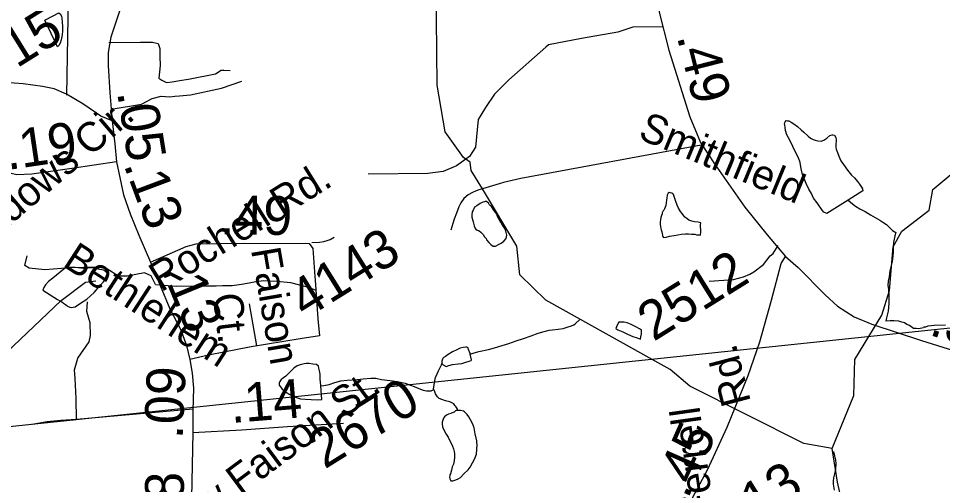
# Model space of a CAD drawing. Extents: x 2001466 to 31450019, y -30647475 to 847247.
# Drawn here: x 2150565 to 2156522, y 735833 to 738837 of the extents above; entities that cross this region are included whole.
import ezdxf

# ---------------------------------------------------------------- set-up
doc = ezdxf.new("R2010")
doc.units = 0
for name, color, linetype in [('Exist Hydrographic Creek Single Shore', 7, 'Continuous'), ('Exist Hydrographic Misc Water Feature', 7, 'Continuous'), ('Exist Road Non-System Type 51', 7, 'Continuous'), ('Exist Road Non-System Type 51 Label', 7, 'Continuous'), ('Exist Road Secondary Mileage Hundredths English Label', 7, 'Continuous'), ('Exist Road Secondary Type 51 Attributed', 7, 'Continuous'), ('Exist Road Secondary Type 51 Label', 7, 'Continuous'), ('Exist Road Secondary Type 51 Number Label', 7, 'Continuous'), ('Exist Utilities Electrical Transmission Line', 7, 'Continuous')]:
    doc.layers.add(name, color=color, linetype=linetype)

msp = doc.modelspace()

# ---------------------------------------------------------------- linework, layer by layer
at = {"layer": 'Exist Hydrographic Creek Single Shore'}
msp.add_line((2153449.2, 737929.8), (2153434.2, 737940.6), dxfattribs=at)
for points in [[(2153434.2, 737940.6), (2153316.3, 738107), (2153265.3, 738406.5), (2153251.4, 739697.2)], [(2153555.9, 737738.6), (2153484.3, 737857.6), (2153476.3, 737910.2), (2153449.2, 737929.8)], [(2154649.8, 736639.6), (2153964.3, 737021.1), (2153796.3, 737185.2), (2153778.3, 737369.2), (2153555.9, 737738.6)], [(2155810.2, 736064.7), (2155627.3, 736098), (2154892.1, 736467.3), (2154766.2, 736574.9), (2154649.8, 736639.6)], [(2156178.2, 734443.1), (2156152.2, 734492.9), (2155964.2, 735316.9), (2155845.2, 735847.4), (2155810.2, 736064.7)]]:
    msp.add_lwpolyline(points, dxfattribs=at)
at = {"layer": 'Exist Hydrographic Misc Water Feature'}
for points in [[(2150789.9, 738853.3), (2150825.5, 738873.9), (2150833.5, 738865.8), (2150841.7, 738851.9), (2150843.8, 738837.8), (2150846.1, 738813.9), (2150848.3, 738785.6), (2150848.3, 738758.1), (2150846.1, 738732), (2150840.7, 738699.6), (2150835, 738677.7), (2150824.5, 738661.8), (2150816.9, 738653.7), (2150735.7, 738825.4), (2150789.9, 738853.3)], [(2156046.7, 736786.5), (2156130.2, 736924.2), (2156179.3, 737083.9), (2156203.2, 737365.6), (2156260.2, 737466.1), (2156435.2, 737600.3), (2156459.1, 737734.3), (2156600.2, 737852.8), (2156690.2, 738202), (2156953.1, 738819.9)], [(2155914.7, 737664.8), (2155777.1, 737580.1), (2155757, 737588), (2155745, 737602), (2155713.2, 737647.9), (2155690.8, 737679.6), (2155676.7, 737707.7), (2155660.5, 737737.3), (2155642.2, 737773.3), (2155630.1, 737805.2), (2155619.9, 737831.1), (2155611.5, 737867.2), (2155603.7, 737909), (2155593.2, 737938.9), (2155583, 737958.8), (2155556.7, 738012.6), (2155537, 738052.5), (2155526.8, 738072.7), (2155518.4, 738086.6), (2155510.4, 738114.6), (2155506.5, 738134.2), (2155504.4, 738150.3), (2155504.2, 738156.5), (2155506.3, 738166.3), (2155507.7, 738170.5), (2155514.3, 738178.5), (2155521.9, 738176.5), (2155530.1, 738176.5), (2155546.3, 738168.8), (2155564.1, 738156.7), (2155586, 738140.9), (2155610, 738119), (2155628.3, 738103.2), (2155656.8, 738077.4), (2155670.9, 738065.5), (2155688.8, 738057.5), (2155700.5, 738051.8), (2155718.5, 738047.8), (2155738.6, 738046), (2155756.6, 738051.8), (2155776.5, 738064.2), (2155796.4, 738082.3), (2155810.8, 738086.2), (2155814.7, 738086.4), (2155822.5, 738084.4), (2155826.6, 738084.2), (2155834.6, 738070.4), (2155836.8, 738056.3), (2155836.6, 738042.5), (2155835, 738032.2), (2155834.8, 738020.5), (2155834.8, 738008.3), (2155837.2, 737994.5), (2155845, 737972.3), (2155853.2, 737948.3), (2155867.4, 737918.6), (2155883.4, 737894.7), (2155909.8, 737858.6), (2155935.9, 737827.1), (2155953.7, 737809), (2155974, 737785.2), (2155986.1, 737769.2), (2156000.2, 737749.2), (2156006.4, 737739.4), (2156008.6, 737725.3), (2155914.7, 737664.8)], [(2154963.7, 737519.4), (2154946.1, 737523.3), (2154922.3, 737525.3), (2154905.9, 737529.4), (2154886, 737537.3), (2154873.5, 737546.9), (2154859.9, 737557), (2154843.5, 737579), (2154833.5, 737592.6), (2154819.3, 737614.7), (2154811.3, 737632.5), (2154802.9, 737656.5), (2154797, 737676.5), (2154786.7, 737702.3), (2154783.3, 737706.6), (2154777.1, 737710.3), (2154767.3, 737712.2), (2154759.1, 737714.2), (2154752.9, 737710.3), (2154747, 737698.2), (2154744.9, 737680.3), (2154743.5, 737666.3), (2154741.2, 737648.4), (2154737.3, 737630.3), (2154729.3, 737610.4), (2154725.4, 737602.1), (2154721.5, 737596.2), (2154715.6, 737584.1), (2154713.7, 737577.9), (2154709.6, 737565.9), (2154705.5, 737554), (2154703.7, 737538), (2154702.3, 737526.1), (2154702.1, 737507.9), (2154706.2, 737484.1), (2154708.4, 737474.1), (2154712.3, 737462.1), (2154714.6, 737450), (2154716.4, 737438), (2154716.2, 737434.3), (2154722.6, 737426.1), (2154740.2, 737428.2), (2154762.8, 737432.6), (2154792.7, 737438.6), (2154816.7, 737442.7), (2154840.3, 737446.8), (2154864.5, 737448.9), (2154884.3, 737449.1), (2154904.4, 737447.2), (2154924.5, 737447.5), (2154936.6, 737443.2), (2154952.4, 737441.6), (2154962.3, 737439.7), (2154964.3, 737461.7), (2154962.1, 737507.5), (2154963.7, 737519.4)], [(2153664.3, 737538.3), (2153652, 737566.1), (2153649.7, 737576.2), (2153625.7, 737607.8), (2153613.8, 737623.8), (2153605.4, 737632), (2153599.7, 737637.7), (2153595.8, 737645.5), (2153581.4, 737657.9), (2153573.7, 737657.4), (2153569.6, 737655.6), (2153559.7, 737653.4), (2153541.7, 737643.7), (2153519.5, 737629.1), (2153505.6, 737619.5), (2153500.2, 737609.4), (2153495.7, 737601.1), (2153489.8, 737591), (2153487.7, 737571.1), (2153488.1, 737555.2), (2153492.2, 737541.2), (2153496.3, 737525.1), (2153502.5, 737501.1), (2153506.2, 737487.1), (2153514.6, 737479.4), (2153523, 737473.3), (2153534.7, 737467.4), (2153544.9, 737459.4), (2153560.5, 737443.6), (2153568.9, 737429.8), (2153579.2, 737417.7), (2153582.9, 737409.8), (2153597, 737391.9), (2153609.3, 737379.9), (2153625.1, 737370.2), (2153641.3, 737370.2), (2153663.3, 737382.3), (2153677.2, 737388.3), (2153693.2, 737400.5), (2153709, 737418.3), (2153712.7, 737440.5), (2153706.7, 737466.5), (2153700.4, 737482.5), (2153686.2, 737504.5), (2153674.3, 737524.2), (2153668.2, 737534.1), (2153664.3, 737538.3)], [(2155914.7, 737664.8), (2155941, 737643), (2155960.9, 737627), (2155989.4, 737609.3), (2156023.4, 737591.6), (2156057.4, 737571.8), (2156087.2, 737553.9), (2156117.3, 737536), (2156143.2, 737520.3), (2156160, 737508.5), (2156173.7, 737496.3), (2156181.7, 737486.5), (2156189.7, 737480.4), (2156200, 737470.7), (2156220.3, 737456.7)], [(2156220.3, 737456.7), (2156213.9, 737436.6), (2156206.1, 737392.8), (2156204.3, 737366.7), (2156204.7, 737332.5), (2156202.6, 737304.9), (2156196.9, 737270.5), (2156191.1, 737244.5), (2156182.9, 737210.5), (2156177.4, 737172.4), (2156171.7, 737144.5), (2156169.4, 737116.4), (2156173.9, 737092.6), (2156176, 737046.4), (2156176.6, 737000.5), (2156170.8, 736950.7), (2156161.2, 736908.3), (2156155.5, 736886.5)], [(2150816.1, 737026), (2150831.9, 737016.2), (2150844, 737010.3), (2150856.3, 737002.4), (2150868.4, 736992.5), (2150876.2, 736986.5), (2150882.3, 736982.3), (2150896.3, 736976.5), (2150906.1, 736974.6), (2150930.1, 736978.7), (2150966.2, 737000.8), (2151005.8, 737027.3), (2151053.6, 737071.6), (2151089.4, 737113.6), (2151113.4, 737139.6), (2151129.4, 737161.9), (2151137, 737173.8), (2151139.1, 737184), (2151139.1, 737192.1), (2151131.1, 737201.8), (2151114.7, 737213.7), (2151090.7, 737219.7), (2151057, 737227.2), (2151026.7, 737229.3), (2150998.8, 737225.1), (2150966.8, 737227.1), (2150930.9, 737230.9), (2150891, 737232.5), (2150868.8, 737230.5), (2150833.1, 737202.3), (2150787.2, 737163.8), (2150759.3, 737141.6), (2150739.4, 737119.5), (2150729.6, 737103.5), (2150722, 737085.7), (2150816.1, 737026)], [(2149735.1, 736123.9), (2149811.4, 736223.5), (2149961.3, 736322.2), (2150285.2, 736407.4), (2150368.3, 736468), (2150442.3, 736643.7), (2150840.3, 737019.4), (2150997.2, 737137.5), (2151064.2, 737146)], [(2153477.3, 736673.3), (2153497, 736679.3), (2153533.1, 736689.6), (2153595.2, 736702.2), (2153632.9, 736714.3), (2153682.7, 736728.2), (2153726.8, 736742.7), (2153774.6, 736759), (2153820.3, 736773.2), (2153870.6, 736791.5), (2153916.1, 736807.8), (2153954.2, 736819.9), (2153986.2, 736828), (2154008.4, 736830.3), (2154043.8, 736834.7), (2154076, 736838.7), (2154107.8, 736848.9), (2154130.2, 736854.9), (2154146, 736863.1), (2154155.8, 736871.3), (2154181.8, 736895.3)], [(2154582.1, 736827.5), (2154568, 736837.3), (2154544, 736849.5), (2154509.5, 736867.3), (2154488, 736875), (2154469.9, 736879), (2154459.7, 736878.9), (2154443.5, 736878.9), (2154435.9, 736878.8), (2154424, 736860.8), (2154416, 736838.4), (2154427.9, 736830.6), (2154462.1, 736816.9), (2154490.4, 736802.8), (2154526.5, 736787.3), (2154554.2, 736777.4), (2154574.5, 736769.5), (2154578, 736785.6), (2154582.3, 736803.6), (2154582.1, 736817.4), (2154582.1, 736827.5)], [(2156541.2, 736860.6), (2156469, 736858.5), (2156449.1, 736856.3), (2156427, 736853.9), (2156411.2, 736847.8), (2156400.9, 736848.2), (2156399.5, 736843.9), (2156367.5, 736835.7), (2156351.7, 736837.7), (2156335.3, 736839.4), (2156325.2, 736845.4), (2156309, 736857.6), (2156291.2, 736865.1), (2156277.3, 736875.4), (2156259.2, 736879.3), (2156241, 736884.9), (2156209.4, 736888.9), (2156185, 736888.5), (2156155.5, 736886.5)], [(2155810.2, 736064.7), (2155950.2, 736406.3), (2155957.2, 736639.1), (2156046.7, 736786.5)], [(2153477.3, 736673.3), (2153477.1, 736677.4), (2153467, 736703.3), (2153463.1, 736713.2), (2153459, 736717.1), (2153454.7, 736719.3), (2153448.8, 736719), (2153431.1, 736717.2), (2153413.1, 736711), (2153391, 736701), (2153363.5, 736688.5), (2153335.4, 736670.5), (2153317.1, 736658.6), (2153303.6, 736648.5), (2153297.7, 736640.5), (2153293.6, 736628.5), (2153295.4, 736612.4)], [(2153295.4, 736612.4), (2153303.8, 736604.2), (2153321.8, 736594.2), (2153339.7, 736600.4), (2153363.3, 736606.6), (2153399.8, 736610.9), (2153423.6, 736612.9), (2153449.4, 736621.2), (2153469.7, 736627.5), (2153483.4, 736631.4), (2153485.5, 736635.6), (2153477.3, 736673.3)], [(2152514.8, 736470), (2152514.8, 736474.1), (2152510.3, 736511.7), (2152510, 736543.8), (2152506.2, 736565.9), (2152501.8, 736583.9), (2152500.2, 736596), (2152486.1, 736605.8), (2152462.1, 736609.5), (2152439.7, 736613.3), (2152419.6, 736613.4), (2152406.3, 736611.4), (2152382.1, 736604.9), (2152362, 736599), (2152340.3, 736582.9), (2152320.4, 736562.8), (2152304, 736546.6), (2152288.6, 736530.6), (2152274.6, 736520.6), (2152264.6, 736514.4), (2152258.4, 736510.4), (2152250.7, 736496.2), (2152246.8, 736486.2), (2152244.9, 736482.5), (2152246.6, 736472.5), (2152254.8, 736462.3), (2152264.8, 736446.6), (2152285.1, 736432.6), (2152309.3, 736414.8), (2152337.2, 736400.8), (2152383.3, 736385.3), (2152415.3, 736383.3), (2152451.2, 736381.5), (2152493.4, 736379.6), (2152521.3, 736381.9), (2152514.8, 736470)], [(2153242.7, 736446), (2153240.4, 736450), (2153242.5, 736460.2), (2153244.8, 736476.1), (2153246.2, 736490.1), (2153250.3, 736504.1), (2153254, 736522.1), (2153264, 736546.2), (2153273.7, 736566.2), (2153281.5, 736582.5), (2153291.5, 736604.5), (2153295.4, 736612.4)], [(2152514.8, 736470), (2152534.7, 736471.9), (2152568.5, 736478.2), (2152604.6, 736490.6), (2152642.3, 736500.7), (2152684.8, 736504.8), (2152748.3, 736509.4), (2152788.1, 736513.5), (2152836.5, 736517.6), (2152868.3, 736518), (2152906.2, 736510.3), (2152960.5, 736502.4), (2153006.3, 736496.7), (2153058.8, 736487.2), (2153092.4, 736473.2), (2153116.8, 736465.4), (2153146.7, 736451.6), (2153174.4, 736441.7), (2153194.5, 736437.8), (2153224.9, 736436.1), (2153242.7, 736446)], [(2153397.3, 736311), (2153393, 736323), (2153385.2, 736336.8), (2153378.9, 736343), (2153371.3, 736352.7), (2153362.9, 736356.8), (2153345, 736366.8), (2153318.8, 736372.4), (2153295, 736380.4), (2153276.9, 736388.5), (2153266.5, 736398.2), (2153263, 736404.4), (2153253, 736418.1), (2153246.6, 736436), (2153242.7, 736446)], [(2153397.3, 736311), (2153387.3, 736310.9), (2153381.5, 736307), (2153373.3, 736298.9), (2153361.6, 736294.9), (2153353.2, 736290.9), (2153337.2, 736286.9), (2153325.5, 736280.5), (2153311.6, 736268.4), (2153305.2, 736260.5), (2153299.9, 736248.3), (2153295.8, 736234.3), (2153295.8, 736224.5), (2153298.1, 736204.3), (2153309.8, 736180.7), (2153322.5, 736156.5), (2153334.4, 736138.8), (2153344.6, 736118.6), (2153354.5, 736098.9), (2153362.5, 736081), (2153368.8, 736063), (2153374.8, 736045.1), (2153376.6, 736031), (2153376.8, 736009.1), (2153373.3, 735984.9), (2153369, 735964.8), (2153361.4, 735946.9), (2153357.3, 735924.9), (2153349.3, 735902.9), (2153346, 735894.9), (2153345.8, 735888.9), (2153343.6, 735880.7), (2153345.8, 735869), (2153352, 735856.7), (2153365.5, 735857), (2153385.6, 735862.9), (2153400, 735869.3), (2153413.9, 735879), (2153435.4, 735901.3), (2153463.5, 735927.4), (2153477.3, 735945.6), (2153491.2, 735973.6), (2153505.2, 735995.7), (2153516.9, 736027.7), (2153520.8, 736061.9), (2153522.4, 736089.7), (2153520.5, 736103.8), (2153520.3, 736115.6), (2153509.9, 736159.7), (2153502.1, 736197.4), (2153495.7, 736215.4), (2153490, 736231.3), (2153479.3, 736249.6), (2153467.4, 736269.2), (2153457.4, 736283.3), (2153441.2, 736301.1), (2153433, 736305.2), (2153415.4, 736309.1), (2153397.3, 736311)], [(2155820, 736046.8), (2155819.8, 736040.8), (2155823.7, 736030.9), (2155826.2, 736016.7), (2155828.2, 736007), (2155830, 736002.7), (2155832.5, 735989), (2155834.8, 735968.8), (2155834.6, 735955), (2155832.5, 735943.2), (2155832.7, 735928.9), (2155826.8, 735911.2), (2155822.9, 735892.7), (2155819, 735877), (2155816.9, 735855), (2155816.9, 735834.7), (2155823.5, 735796.8)]]:
    msp.add_lwpolyline(points, dxfattribs=at)
at = {"layer": 'Exist Road Non-System Type 51'}
for p, q in [((2151689.3, 736319.2), (2150940.3, 736252.5)), ((2150919.9, 736246.8), (2150917.2, 736247.1)), ((2150919.9, 736246.8), (2150919.9, 736247.4))]:
    msp.add_line(p, q, dxfattribs=at)
for points in [[(2150877.9, 738343.3), (2150890.3, 739093.5), (2150893.5, 739163.7), (2150893.4, 739195.7), (2150892.3, 739210.7), (2150889, 739225.5), (2150876.5, 739261.4), (2150866.6, 739305.4)], [(2154714.9, 738782), (2154526.6, 738779.9), (2154429.1, 738748.9), (2154194.2, 738706.7), (2153981.4, 738666.8), (2153963.7, 738651.3), (2153726.6, 738440.7), (2153633.5, 738349.8), (2153575.9, 738263.3), (2153529.4, 738185.7), (2153511.7, 738008.3), (2153471.8, 737946.3), (2153449.2, 737929.8)], [(2151147.4, 738681.3), (2151352.3, 738684.8), (2151428.7, 738684.8), (2151466.9, 738676.1), (2151477.3, 738643.1), (2151477.4, 738618), (2151475.6, 738591), (2151479.1, 738533.6), (2151470.4, 738452), (2151489.5, 738438.1), (2151519, 738424.2), (2151555.5, 738427.6), (2151591.9, 738434.6), (2151671.8, 738448.5), (2151835.1, 738479.8), (2151872.8, 738504.1), (2151888.2, 738503.9), (2151930.8, 738500.7)], [(2151162.6, 738251.4), (2151357.5, 738283.4), (2151426.4, 738321.4), (2151486, 738335.5), (2151541.6, 738332.1), (2151572.8, 738335.5), (2151604.1, 738339), (2151675.3, 738344.2), (2151875, 738387.7), (2152005.2, 738432.8)], [(2154966, 738019.3), (2153804.2, 737805), (2153692.3, 737779.6), (2153664.5, 737771.4), (2153555.9, 737738.6)], [(2153449.2, 737929.8), (2153389.8, 737886.4), (2153303.4, 737850.9), (2153203.6, 737837.6), (2152820.3, 737833.2)], [(2153555.9, 737738.6), (2153526.9, 737729.8), (2153511, 737723.8), (2153493, 737715.5), (2153463.3, 737699.2), (2153435.4, 737676.9), (2153416.1, 737648.5), (2153403.9, 737622.6), (2153388.5, 737582.5), (2153372.9, 737544.2), (2153365.1, 737516.2), (2153351.6, 737472.1)], [(2152455.7, 737392.6), (2152506.6, 737394.8), (2152532.9, 737399.5), (2152554.4, 737405.2), (2152574.3, 737411.6), (2152599.4, 737427.7)], [(2155017.4, 737142.6), (2155174.7, 737153.7), (2155239, 737171.4), (2155278.9, 737189.1), (2155305.5, 737204.6), (2155367.5, 737251.2), (2155411.8, 737306.6), (2155429.6, 737322.2), (2155462.6, 737374.1)], [(2151448.5, 737122.1), (2151420.5, 737178.3), (2151378.3, 737198), (2151266, 737175.5), (2151209.8, 737175.5), (2151135.2, 737223.4), (2151072.7, 737233.8), (2150895.6, 737230.4), (2150735.8, 737216.5), (2150635.1, 737226.9), (2150607.3, 737244.3), (2150621.2, 737306.8)], [(2151448.5, 737122.1), (2151583.4, 737110.8), (2151717.3, 737112.6), (2151787.3, 737113.4), (2151839.3, 737113.9), (2151881.2, 737116.2), (2151943.3, 737115), (2152003.1, 737123.5), (2152053.1, 737132.1), (2152095, 737140.7), (2152147, 737147.2), (2152231.1, 737144.1), (2152319.1, 737135.1), (2152377.4, 737119.7), (2152425.5, 737106.1), (2152477.9, 737088.8)], [(2150940.3, 736252.5), (2150936.8, 736387.5), (2150929.9, 736516.1), (2150926.4, 736571.7), (2150947.3, 736648.2), (2151020.2, 736752.5), (2151030.6, 736794.2), (2151027.1, 736874.1), (2151006.3, 736947.1), (2151009.8, 737009.6)], [(2152052.5, 736998.4), (2152098.7, 736726.3)], [(2150940.3, 736252.5), (2150837.7, 736244.6), (2150749.7, 736236.4), (2150652.6, 736219.3)]]:
    msp.add_lwpolyline(points, dxfattribs=at)
at = {"layer": 'Exist Road Secondary Type 51 Attributed'}
for points in [[(2152517.9, 741372.7), (2152506, 741309.6), (2152470.5, 741201.7), (2152393.5, 741038.4), (2152340.2, 740932.6), (2152109.5, 740559.8), (2151863, 740165.1), (2151606.1, 739747.2), (2151487.9, 739554.6), (2151408.9, 739415.3), (2151334.6, 739245.7), (2151313.7, 739152.5), (2151278.6, 739079.2), (2151221.1, 738895.9), (2151159.9, 738715.8), (2151144.2, 738616.4), (2151143.1, 738532.6), (2151154.1, 738357.7), (2151170.3, 738177.6)], [(2154707.9, 739588.1), (2154716.8, 739462.4), (2154708.4, 739334.7), (2154687.5, 739135.7), (2154683.3, 739001.7), (2154695.9, 738878.1), (2154757.6, 738633.1), (2154893.6, 738201.7), (2154961.6, 738038.4), (2155051.6, 737900.1), (2155248.4, 737621.6), (2155390.7, 737441.5), (2155510.5, 737303.3)], [(2151170.3, 738177.6), (2151097.1, 738208), (2150979.9, 738287.6), (2150875.2, 738349.3), (2150795.7, 738382.9), (2150720.9, 738397.5), (2150596.4, 738415.3), (2150418.5, 738427.9), (2149926.2, 738468.7), (2149599.7, 738501.2), (2149325, 738526.3)], [(2151170.3, 738177.6), (2151187.1, 738027.9), (2151197, 737913.7)], [(2151197, 737913.7), (2150908.7, 737870.8), (2150652.4, 737833.1), (2150554, 737828.9), (2150480.8, 737845.7), (2150277.2, 737993.3)], [(2151197, 737913.7), (2151241.5, 737700.1), (2151285.4, 737577.6), (2151341.9, 737439.4), (2151416.7, 737265.6)], [(2151416.7, 737265.6), (2151646.2, 737367.1), (2151711, 737383.9), (2152022.9, 737388.1), (2152438.3, 737387), (2152462.9, 737354.6), (2152476.5, 737174.5), (2152478.2, 737149.4)], [(2154380.9, 735329.4), (2154518, 735387), (2154644.1, 735460.3), (2154761.3, 735553.5), (2154842.9, 735642.5), (2154895.2, 735720), (2155007.7, 735927.3), (2155132.7, 736201.7), (2155268.8, 736534.7), (2155344.1, 736753.5), (2155418.9, 737020.5), (2155482.7, 737258.2), (2155510.5, 737303.3)], [(2155510.5, 737303.3), (2155592.1, 737231), (2155765.8, 737055.1), (2155845.3, 736981.8), (2155952, 736914.8), (2156067.1, 736866.6), (2156387.3, 736761.9), (2156798.6, 736632.1), (2156930.4, 736577.6), (2157058.1, 736500.1), (2157259.5, 736366.1)], [(2151416.7, 737265.6), (2151540.7, 736965), (2151609.8, 736835.2), (2151647.5, 736729.4), (2151671, 736638.3)], [(2152478.2, 737149.4), (2152495.8, 736900.1), (2152505.2, 736791.2), (2152381.8, 736772.4), (2152066.3, 736721.1), (2151790, 736666.6), (2151671, 736638.3)], [(2151671, 736638.3), (2151684.6, 736550.4), (2151694.6, 736454), (2151689.3, 736309.5), (2151689.9, 736168.2)], [(2151689.9, 736168.2), (2152005.1, 736184.9), (2152300.2, 736206.9), (2152661.2, 736227.9)], [(2151689.9, 736168.2), (2151679.9, 735748.3), (2151677.8, 735547.2), (2151683.1, 735409), (2151701.9, 735300.1), (2151723.6, 735239)]]:
    msp.add_lwpolyline(points, dxfattribs=at)
at = {"layer": 'Exist Utilities Electrical Transmission Line'}
msp.add_line((2150919.9, 736247.4), (2150917.2, 736247.1), dxfattribs=at)
msp.add_lwpolyline([(2104145.2, 728167.7), (2108378.8, 729680.4), (2111035.2, 730622), (2112363.5, 731102.3), (2115745.5, 732331.9), (2116264, 732421.2), (2126045.4, 733602.1), (2128689.4, 734070.6), (2130415.5, 734094.6), (2131750, 734094.4), (2141612.7, 735275.6), (2162000.6, 737413.1)], dxfattribs=at)

# ---------------------------------------------------------------- texts
at = {"layer": 'Exist Road Non-System Type 51 Label'}
for s, rotation, p in [('Faison', 279.72979, (2152063.8, 737346.8)), ('Ct.', 276.82126, (2151817.9, 737057))]:
    msp.add_text(s, height=190, rotation=rotation, dxfattribs=at).set_placement(p)
at = {"layer": 'Exist Road Secondary Mileage Hundredths English Label'}
for s, rotation, p in [('.49', 284.15109, (2154808.3, 738721.1)), ('.05', 279.17459, (2151200.3, 738361)), ('.19', 8.36502, (2150495.3, 737859.8)), ('.13', 290.54345, (2151241.3, 737894.3)), ('.49', 359.27336, (2151863.5, 737446.7)), ('.13', 292.36705, (2151483.7, 737220.5)), ('.39', 341.43233, (2156428.7, 736800.9)), ('.09', 87.39939, (2151623.2, 736124)), ('.14', 4.61818, (2151937.2, 736229.3)), ('.45', 66.06525, (2154879.4, 735734.5)), ('.18', 89.40373, (2151627.6, 735448.8))]:
    msp.add_text(s, height=250, rotation=rotation, dxfattribs=at).set_placement(p)
at = {"layer": 'Exist Road Secondary Type 51 Label'}
for s, rotation, p in [('Meadows Cir.', 40.50171, (2150144.6, 737188.7)), ('Smithfield', 337.56204, (2154552.2, 738065.2)), ('Rochell Rd.', 31.91803, (2151485.1, 737069.6)), ('Bethlehem', 326.90675, (2150842.6, 737244.7)), ('Rd.', 104.68669, (2155287.7, 736366.4)), ('New Faison St.', 36.53622, (2151529.5, 735415.8)), ('Ferrell', 97.98329, (2155054, 735630.4))]:
    msp.add_text(s, height=190, rotation=rotation, dxfattribs=at).set_placement(p)
at = {"layer": 'Exist Road Secondary Type 51 Number Label'}
for s, p in [('2515', (2150238.6, 738317)), ('4143', (2152413.9, 736896.8)), ('2512', (2154659.2, 736751.6)), ('2670', (2152539.1, 735929.1)), ('4113', (2155006.6, 735391.5))]:
    msp.add_text(s, height=250, rotation=31.91803, dxfattribs=at).set_placement(p)

doc.saveas('drawing.dxf')
